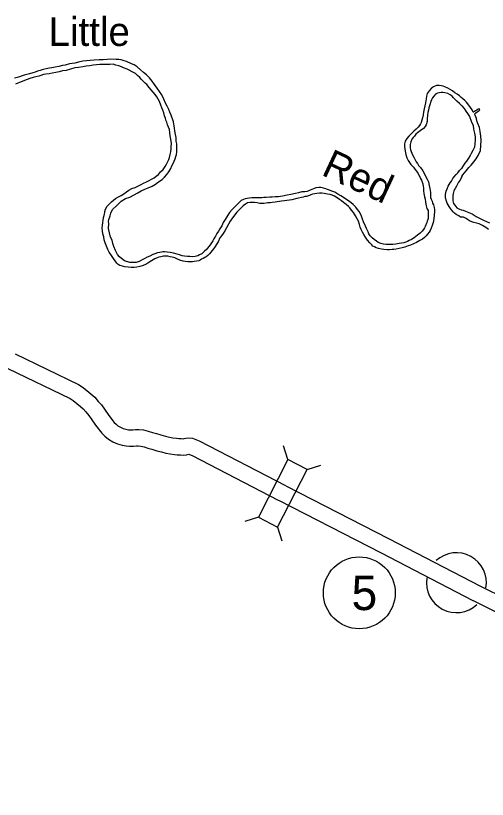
# Model space of a CAD drawing. Extents: x -939622 to -934222, y 1383701 to 1385301.
# Drawn here: x -936252.97 to -936226.99, y 1384484.41 to 1384527.58 of the extents above; entities that cross this region are included whole.
import ezdxf

# ---------------------------------------------------------------- set-up
doc = ezdxf.new("R2010")
doc.units = 0
for name, color, linetype in [('10', 7, 'Continuous'), ('20', 7, 'Continuous'), ('24', 7, 'Continuous'), ('27', 7, 'Continuous'), ('9', 7, 'Continuous')]:
    doc.layers.add(name, color=color, linetype=linetype)

msp = doc.modelspace()

# ---------------------------------------------------------------- linework, layer by layer
at = {"layer": '10'}
for points in [[(-936252.999, 1384508.951), (-936249.506, 1384507.269), (-936249.258, 1384507.091), (-936248.833, 1384506.745), (-936248.602, 1384506.559), (-936248.415, 1384506.327), (-936248.248, 1384506.134), (-936248.074, 1384505.91), (-936247.831, 1384505.554), (-936247.538, 1384505.171), (-936247.439, 1384505.071), (-936247.344, 1384504.991), (-936247.201, 1384504.908), (-936247.051, 1384504.842), (-936246.903, 1384504.798), (-936246.755, 1384504.773), (-936246.642, 1384504.76), (-936246.523, 1384504.76), (-936246.375, 1384504.775), (-936246.187, 1384504.781), (-936245.929, 1384504.757), (-936245.662, 1384504.692), (-936245.426, 1384504.622), (-936245.215, 1384504.556), (-936244.964, 1384504.483), (-936244.724, 1384504.423), (-936244.503, 1384504.367), (-936244.308, 1384504.332), (-936244.104, 1384504.302), (-936243.985, 1384504.289), (-936243.857, 1384504.28), (-936243.745, 1384504.278), (-936243.696, 1384504.281), (-936243.603, 1384504.306), (-936243.452, 1384504.328), (-936243.224, 1384504.309), (-936243.044, 1384504.237), (-936242.859, 1384504.158), (-936238.109, 1384501.699)], [(-936253.393, 1384508.142), (-936249.967, 1384506.492), (-936249.805, 1384506.376), (-936249.4, 1384506.047), (-936249.243, 1384505.919), (-936249.106, 1384505.75), (-936248.944, 1384505.562), (-936248.801, 1384505.379), (-936248.561, 1384505.027), (-936248.218, 1384504.579), (-936248.051, 1384504.41), (-936247.863, 1384504.252), (-936247.609, 1384504.105), (-936247.363, 1384503.996), (-936247.105, 1384503.919), (-936246.879, 1384503.882), (-936246.697, 1384503.861), (-936246.479, 1384503.859), (-936246.315, 1384503.877), (-936246.216, 1384503.879), (-936246.076, 1384503.866), (-936245.896, 1384503.823), (-936245.689, 1384503.761), (-936245.476, 1384503.695), (-936245.2, 1384503.614), (-936244.944, 1384503.55), (-936244.693, 1384503.487), (-936244.454, 1384503.444), (-936244.217, 1384503.408), (-936244.065, 1384503.393), (-936243.897, 1384503.38), (-936243.727, 1384503.378), (-936243.554, 1384503.387), (-936243.427, 1384503.421), (-936243.389, 1384503.406), (-936243.244, 1384503.344), (-936238.51, 1384500.893)], [(-936238.079, 1384501.683), (-936238.051, 1384501.669), (-936232.43, 1384498.782), (-936227.369, 1384496.159)], [(-936238.51, 1384500.893), (-936238.463, 1384500.869), (-936232.843, 1384497.983), (-936227.783, 1384495.36)], [(-936227.376, 1384496.163), (-936224.538, 1384494.76), (-936223.684, 1384494.328), (-936223.02, 1384493.996), (-936222.595, 1384493.77), (-936222.349, 1384493.615), (-936222.08, 1384493.419), (-936221.666, 1384493.158), (-936220.358, 1384492.094), (-936218.378, 1384490.502), (-936213.284, 1384486.337), (-936213.094, 1384486.189), (-936212.903, 1384486.058), (-936212.675, 1384485.887), (-936212.522, 1384485.768), (-936212.303, 1384485.621), (-936212.05, 1384485.431), (-936211.729, 1384485.156), (-936207.604, 1384481.815), (-936206.18, 1384483.579)], [(-936227.775, 1384495.356), (-936224.94, 1384493.955)]]:
    msp.add_lwpolyline(points, dxfattribs=at)
at = {"layer": '20'}
for p, q in [((-936237.971, 1384503.125), (-936238.214, 1384503.879)), ((-936236.914, 1384502.583), (-936236.16, 1384502.825)), ((-936239.599, 1384499.955), (-936240.353, 1384499.712)), ((-936238.543, 1384499.412), (-936238.3, 1384498.658))]:
    msp.add_line(p, q, dxfattribs=at)
msp.add_lwpolyline([(-936238.543, 1384499.412), (-936236.914, 1384502.583), (-936237.971, 1384503.125), (-936239.599, 1384499.955)], close=True, dxfattribs=at)
at = {"layer": '24'}
for start, end in [(349.992, 132.3676), (170.9285, 312.9546)]:
    msp.add_arc((-936228.694, 1384496.344), 1.65, start, end, dxfattribs=at)
at = {"layer": '27'}
msp.add_circle((-936234.043, 1384495.787), 1.98, dxfattribs=at)
at = {"layer": '9'}
for points in [[(-936246.977, 1384514.078), (-936247.145, 1384514.196), (-936247.256, 1384514.292), (-936247.356, 1384514.416), (-936247.473, 1384514.644), (-936247.564, 1384514.864), (-936247.616, 1384515.028), (-936247.658, 1384515.214), (-936247.737, 1384515.383), (-936247.795, 1384515.61), (-936247.856, 1384515.849), (-936247.842, 1384516.129), (-936247.846, 1384516.241), (-936247.834, 1384516.346), (-936247.806, 1384516.434), (-936247.767, 1384516.556), (-936247.723, 1384516.692), (-936247.687, 1384516.787), (-936247.609, 1384516.915), (-936247.416, 1384517.104), (-936247.27, 1384517.244), (-936247.162, 1384517.367), (-936246.914, 1384517.5), (-936246.688, 1384517.588), (-936246.442, 1384517.712), (-936246.27, 1384517.804), (-936246.064, 1384517.928), (-936245.862, 1384518.018), (-936245.666, 1384518.092), (-936245.449, 1384518.189), (-936245.257, 1384518.29), (-936245.092, 1384518.418), (-936244.907, 1384518.553), (-936244.775, 1384518.68), (-936244.647, 1384518.837), (-936244.534, 1384518.976), (-936244.428, 1384519.153), (-936244.363, 1384519.297), (-936244.301, 1384519.437), (-936244.244, 1384519.565), (-936244.187, 1384519.69), (-936244.146, 1384519.817), (-936244.11, 1384519.939), (-936244.093, 1384520.071), (-936244.09, 1384520.186), (-936244.086, 1384520.357), (-936244.091, 1384520.517), (-936244.125, 1384520.672), (-936244.133, 1384520.868), (-936244.171, 1384521.023), (-936244.207, 1384521.239), (-936244.214, 1384521.386), (-936244.242, 1384521.511), (-936244.266, 1384521.724), (-936244.408, 1384522.09), (-936244.473, 1384522.257), (-936244.54, 1384522.418), (-936244.627, 1384522.596), (-936244.706, 1384522.756), (-936244.802, 1384522.97), (-936244.926, 1384523.219), (-936245.04, 1384523.397), (-936245.177, 1384523.588), (-936245.315, 1384523.789), (-936245.449, 1384523.975), (-936245.593, 1384524.154), (-936245.756, 1384524.312), (-936245.919, 1384524.449), (-936246.089, 1384524.598), (-936246.273, 1384524.755), (-936246.448, 1384524.864), (-936246.594, 1384524.932), (-936246.864, 1384525.051), (-936246.998, 1384525.098), (-936247.149, 1384525.139), (-936247.288, 1384525.171), (-936247.438, 1384525.167), (-936247.724, 1384525.186), (-936247.925, 1384525.168), (-936248.144, 1384525.147), (-936248.372, 1384525.141), (-936248.648, 1384525.13), (-936248.864, 1384525.106), (-936249.058, 1384525.082), (-936249.274, 1384525.067), (-936249.507, 1384525.021), (-936249.707, 1384524.965), (-936250.003, 1384524.923), (-936250.233, 1384524.86), (-936250.385, 1384524.834), (-936250.585, 1384524.78), (-936250.782, 1384524.745), (-936250.979, 1384524.703), (-936251.108, 1384524.681), (-936251.278, 1384524.64), (-936251.445, 1384524.603), (-936251.609, 1384524.565), (-936251.758, 1384524.516), (-936251.895, 1384524.47), (-936252.026, 1384524.433), (-936252.211, 1384524.376)], [(-936247.969, 1384524.896), (-936248.161, 1384524.891), (-936248.338, 1384524.88), (-936248.506, 1384524.878), (-936248.703, 1384524.852), (-936248.883, 1384524.816), (-936249.077, 1384524.787), (-936249.265, 1384524.758), (-936249.511, 1384524.73), (-936249.705, 1384524.697), (-936250.182, 1384524.554), (-936250.386, 1384524.539), (-936250.565, 1384524.489), (-936250.753, 1384524.445), (-936250.959, 1384524.403), (-936251.123, 1384524.377), (-936251.297, 1384524.351), (-936251.434, 1384524.332), (-936251.586, 1384524.28), (-936251.696, 1384524.25), (-936251.852, 1384524.212), (-936252.007, 1384524.175), (-936252.182, 1384524.118), (-936252.328, 1384524.057), (-936252.474, 1384524.005), (-936252.61, 1384523.95), (-936252.747, 1384523.901), (-936252.851, 1384523.856), (-936252.982, 1384523.813)], [(-936246.288, 1384513.733), (-936246.447, 1384513.714), (-936246.606, 1384513.706), (-936246.765, 1384513.717), (-936246.947, 1384513.751), (-936247.092, 1384513.783), (-936247.222, 1384513.821), (-936247.32, 1384513.875), (-936247.391, 1384513.949), (-936247.487, 1384514.072), (-936247.584, 1384514.199), (-936247.697, 1384514.376), (-936247.81, 1384514.557), (-936247.887, 1384514.705), (-936247.961, 1384514.883), (-936248.035, 1384515.071), (-936248.085, 1384515.229), (-936248.119, 1384515.402), (-936248.163, 1384515.564), (-936248.192, 1384515.734), (-936248.202, 1384515.878), (-936248.185, 1384516.02), (-936248.166, 1384516.189), (-936248.151, 1384516.301), (-936248.125, 1384516.464), (-936248.101, 1384516.573), (-936248.08, 1384516.667), (-936248.061, 1384516.74), (-936248.047, 1384516.785), (-936248.024, 1384516.921), (-936247.924, 1384517.093), (-936247.815, 1384517.198), (-936247.693, 1384517.316), (-936247.587, 1384517.406), (-936247.467, 1384517.503), (-936247.307, 1384517.595), (-936247.153, 1384517.68), (-936246.955, 1384517.8), (-936246.861, 1384517.872), (-936246.732, 1384517.972), (-936246.563, 1384518.049), (-936246.381, 1384518.12), (-936246.203, 1384518.198), (-936246.058, 1384518.274), (-936245.925, 1384518.35), (-936245.762, 1384518.424), (-936245.623, 1384518.491), (-936245.478, 1384518.573), (-936245.348, 1384518.652), (-936245.227, 1384518.728), (-936245.107, 1384518.83), (-936244.987, 1384518.969), (-936244.841, 1384519.112), (-936244.731, 1384519.262), (-936244.651, 1384519.403), (-936244.606, 1384519.515), (-936244.529, 1384519.659), (-936244.493, 1384519.774), (-936244.456, 1384519.932), (-936244.415, 1384520.077), (-936244.404, 1384520.246), (-936244.396, 1384520.373), (-936244.391, 1384520.535), (-936244.425, 1384520.769), (-936244.457, 1384520.958), (-936244.474, 1384521.132), (-936244.5, 1384521.309), (-936244.552, 1384521.431), (-936244.598, 1384521.565), (-936244.647, 1384521.714), (-936244.692, 1384521.83), (-936244.722, 1384521.931), (-936244.765, 1384522.059), (-936244.805, 1384522.224), (-936244.858, 1384522.379), (-936244.915, 1384522.506), (-936244.974, 1384522.655), (-936245.051, 1384522.843), (-936245.121, 1384522.982), (-936245.188, 1384523.113), (-936245.291, 1384523.242), (-936245.39, 1384523.363), (-936245.505, 1384523.489), (-936245.611, 1384523.627), (-936245.744, 1384523.777), (-936245.831, 1384523.862), (-936245.936, 1384523.976), (-936246.047, 1384524.081), (-936246.134, 1384524.166), (-936246.248, 1384524.289), (-936246.362, 1384524.385), (-936246.545, 1384524.491), (-936246.71, 1384524.571), (-936246.819, 1384524.628), (-936247.023, 1384524.713), (-936247.138, 1384524.751), (-936247.29, 1384524.807), (-936247.448, 1384524.857), (-936247.602, 1384524.901), (-936247.788, 1384524.893), (-936247.969, 1384524.896)], [(-936252.211, 1384524.376), (-936252.357, 1384524.336), (-936252.491, 1384524.293), (-936252.616, 1384524.257), (-936252.756, 1384524.211), (-936252.89, 1384524.171), (-936253.039, 1384524.127)], [(-936228.531, 1384523.154), (-936228.655, 1384523.249), (-936228.783, 1384523.335), (-936228.915, 1384523.44), (-936229.034, 1384523.512), (-936229.172, 1384523.583), (-936229.333, 1384523.651), (-936229.421, 1384523.687), (-936229.524, 1384523.717), (-936229.647, 1384523.729), (-936229.788, 1384523.722), (-936229.958, 1384523.66), (-936230.064, 1384523.576), (-936230.198, 1384523.44), (-936230.308, 1384523.283), (-936230.349, 1384523.147), (-936230.36, 1384522.99), (-936230.405, 1384522.775), (-936230.442, 1384522.611), (-936230.471, 1384522.454), (-936230.499, 1384522.27), (-936230.527, 1384522.118), (-936230.565, 1384521.955), (-936230.597, 1384521.816), (-936230.632, 1384521.688), (-936230.666, 1384521.615), (-936230.721, 1384521.529), (-936230.805, 1384521.428), (-936230.902, 1384521.332), (-936231.034, 1384521.214), (-936231.192, 1384521.074), (-936231.306, 1384520.947), (-936231.419, 1384520.818), (-936231.508, 1384520.668), (-936231.549, 1384520.513), (-936231.554, 1384520.38), (-936231.538, 1384520.237), (-936231.522, 1384520.111), (-936231.487, 1384519.925), (-936231.428, 1384519.743), (-936231.355, 1384519.604), (-936231.286, 1384519.491), (-936231.204, 1384519.379), (-936231.062, 1384519.239), (-936230.981, 1384519.127), (-936230.897, 1384519.018), (-936230.815, 1384518.9), (-936230.752, 1384518.775), (-936230.669, 1384518.612), (-936230.625, 1384518.523), (-936230.593, 1384518.458), (-936230.541, 1384518.309), (-936230.522, 1384518.195), (-936230.516, 1384518.084), (-936230.506, 1384517.925), (-936230.484, 1384517.781), (-936230.449, 1384517.604), (-936230.424, 1384517.473), (-936230.393, 1384517.332), (-936230.371, 1384517.194), (-936230.353, 1384517.096), (-936230.322, 1384516.958), (-936230.247, 1384516.846), (-936230.259, 1384516.719), (-936230.249, 1384516.608), (-936230.25, 1384516.515), (-936230.259, 1384516.412), (-936230.269, 1384516.358), (-936230.297, 1384516.252), (-936230.316, 1384516.182), (-936230.415, 1384515.972), (-936230.451, 1384515.886), (-936230.503, 1384515.795), (-936230.584, 1384515.699), (-936230.696, 1384515.603), (-936230.834, 1384515.481), (-936230.928, 1384515.413), (-936231.016, 1384515.344), (-936231.161, 1384515.256), (-936231.297, 1384515.185), (-936231.389, 1384515.144), (-936231.475, 1384515.108), (-936231.585, 1384515.072), (-936231.719, 1384515.038), (-936231.842, 1384515.02), (-936232.022, 1384514.994), (-936232.201, 1384514.976), (-936232.315, 1384514.973), (-936232.429, 1384514.967), (-936232.565, 1384514.972), (-936232.703, 1384514.983), (-936232.861, 1384515.024), (-936233.006, 1384515.083), (-936233.095, 1384515.15), (-936233.224, 1384515.248), (-936233.329, 1384515.345), (-936233.437, 1384515.459), (-936233.509, 1384515.562), (-936233.561, 1384515.675), (-936233.647, 1384515.847), (-936233.704, 1384515.978)], [(-936228.529, 1384522.744), (-936228.665, 1384522.863), (-936228.772, 1384522.953), (-936228.853, 1384523.05), (-936228.934, 1384523.138), (-936229.032, 1384523.22), (-936229.172, 1384523.288), (-936229.324, 1384523.323), (-936229.435, 1384523.338), (-936229.543, 1384523.338), (-936229.651, 1384523.329), (-936229.744, 1384523.302), (-936229.841, 1384523.248), (-936229.938, 1384523.149), (-936230.019, 1384523.054), (-936230.073, 1384522.95), (-936230.1, 1384522.85), (-936230.164, 1384522.658), (-936230.205, 1384522.504), (-936230.234, 1384522.37), (-936230.264, 1384522.246), (-936230.293, 1384522.101), (-936230.305, 1384521.887), (-936230.313, 1384521.751), (-936230.362, 1384521.564), (-936230.413, 1384521.469), (-936230.515, 1384521.358), (-936230.692, 1384521.229), (-936230.845, 1384521.117), (-936230.93, 1384521.048), (-936231.008, 1384520.944), (-936231.084, 1384520.863), (-936231.141, 1384520.771), (-936231.204, 1384520.637), (-936231.238, 1384520.483), (-936231.239, 1384520.299), (-936231.215, 1384520.179), (-936231.153, 1384520.007), (-936231.114, 1384519.905), (-936231.038, 1384519.775), (-936230.968, 1384519.639), (-936230.917, 1384519.535), (-936230.845, 1384519.429), (-936230.782, 1384519.328), (-936230.68, 1384519.208), (-936230.537, 1384519.031), (-936230.441, 1384518.835), (-936230.374, 1384518.699), (-936230.304, 1384518.565), (-936230.24, 1384518.423), (-936230.202, 1384518.231), (-936230.155, 1384518.061), (-936230.137, 1384517.95), (-936230.125, 1384517.833), (-936230.119, 1384517.752), (-936230.126, 1384517.668), (-936230.117, 1384517.563), (-936230.093, 1384517.47), (-936230.039, 1384517.351), (-936230.003, 1384517.256), (-936229.958, 1384517.155), (-936229.912, 1384517.015), (-936229.903, 1384516.895), (-936229.897, 1384516.796), (-936229.943, 1384516.388), (-936229.979, 1384516.18), (-936230.023, 1384516.028), (-936230.076, 1384515.873), (-936230.132, 1384515.748), (-936230.195, 1384515.647), (-936230.28, 1384515.539), (-936230.352, 1384515.45), (-936230.455, 1384515.363), (-936230.569, 1384515.269), (-936230.714, 1384515.193), (-936230.901, 1384515.082), (-936231.061, 1384515.006), (-936231.221, 1384514.938), (-936231.349, 1384514.892), (-936231.527, 1384514.824), (-936231.685, 1384514.783), (-936231.84, 1384514.749), (-936232.005, 1384514.723), (-936232.139, 1384514.698), (-936232.238, 1384514.693), (-936232.385, 1384514.679), (-936232.517, 1384514.679), (-936232.692, 1384514.692), (-936232.828, 1384514.712), (-936232.979, 1384514.753), (-936233.106, 1384514.797), (-936233.213, 1384514.84), (-936233.292, 1384514.888), (-936233.36, 1384514.962), (-936233.465, 1384515.058), (-936233.596, 1384515.217), (-936233.697, 1384515.376), (-936233.791, 1384515.527), (-936233.873, 1384515.654), (-936233.942, 1384515.791), (-936233.989, 1384515.937)], [(-936228.39, 1384518.719), (-936228.343, 1384518.808), (-936228.251, 1384518.914), (-936228.163, 1384519.032), (-936228.014, 1384519.207), (-936227.891, 1384519.35), (-936227.739, 1384519.519), (-936227.605, 1384519.69), (-936227.489, 1384519.872), (-936227.372, 1384520.157), (-936227.347, 1384520.417), (-936227.335, 1384520.7), (-936227.345, 1384520.94), (-936227.389, 1384521.206), (-936227.427, 1384521.409), (-936227.506, 1384521.637), (-936227.563, 1384521.785), (-936227.59, 1384521.908), (-936227.666, 1384522.088), (-936227.68, 1384522.136), (-936227.676, 1384522.169), (-936227.63, 1384522.225), (-936227.548, 1384522.279), (-936227.499, 1384522.318), (-936227.443, 1384522.359), (-936227.411, 1384522.387), (-936227.416, 1384522.435), (-936227.441, 1384522.452), (-936227.497, 1384522.432), (-936227.579, 1384522.377), (-936227.637, 1384522.33), (-936227.693, 1384522.298), (-936227.746, 1384522.262), (-936227.764, 1384522.265), (-936227.835, 1384522.388), (-936227.912, 1384522.517), (-936228.065, 1384522.73), (-936228.147, 1384522.82), (-936228.238, 1384522.898), (-936228.335, 1384522.99), (-936228.425, 1384523.074), (-936228.531, 1384523.154)], [(-936228.529, 1384522.744), (-936228.396, 1384522.602), (-936228.276, 1384522.457), (-936228.174, 1384522.317), (-936228.082, 1384522.185), (-936227.979, 1384522.024), (-936227.878, 1384521.772), (-936227.775, 1384521.536), (-936227.745, 1384521.318), (-936227.7, 1384521.1), (-936227.668, 1384520.906), (-936227.67, 1384520.743), (-936227.678, 1384520.517), (-936227.704, 1384520.333), (-936227.793, 1384520.158), (-936227.882, 1384519.991), (-936227.943, 1384519.878), (-936228.024, 1384519.73), (-936228.14, 1384519.569), (-936228.222, 1384519.448), (-936228.299, 1384519.336), (-936228.358, 1384519.247), (-936228.414, 1384519.157)], [(-936228.308, 1384516.481), (-936228.462, 1384516.487), (-936228.566, 1384516.55), (-936228.7, 1384516.622), (-936228.801, 1384516.697), (-936228.878, 1384516.776), (-936228.957, 1384516.885), (-936229.019, 1384516.965), (-936229.097, 1384517.059), (-936229.156, 1384517.151), (-936229.201, 1384517.252), (-936229.246, 1384517.356), (-936229.296, 1384517.535), (-936229.296, 1384517.73), (-936229.253, 1384517.906), (-936229.199, 1384518.046), (-936229.149, 1384518.177), (-936229.031, 1384518.37), (-936228.974, 1384518.459), (-936228.894, 1384518.602), (-936228.845, 1384518.682), (-936228.705, 1384518.827), (-936228.608, 1384518.926), (-936228.516, 1384519.049), (-936228.414, 1384519.157)], [(-936228.39, 1384518.719), (-936228.488, 1384518.511), (-936228.579, 1384518.41), (-936228.642, 1384518.302), (-936228.696, 1384518.184), (-936228.77, 1384518.055), (-936228.829, 1384517.921), (-936228.871, 1384517.79), (-936228.885, 1384517.658), (-936228.895, 1384517.489), (-936228.895, 1384517.372), (-936228.846, 1384517.229), (-936228.789, 1384517.131), (-936228.73, 1384517.063), (-936228.665, 1384516.999), (-936228.595, 1384516.956), (-936228.519, 1384516.916), (-936228.434, 1384516.885), (-936228.394, 1384516.874), (-936228.33, 1384516.859)], [(-936233.704, 1384515.978), (-936233.807, 1384516.225), (-936233.863, 1384516.368), (-936233.924, 1384516.528), (-936233.982, 1384516.665), (-936234.052, 1384516.793), (-936234.136, 1384516.908), (-936234.242, 1384517.037), (-936234.378, 1384517.169), (-936234.492, 1384517.274), (-936234.645, 1384517.384), (-936234.78, 1384517.473), (-936234.92, 1384517.562), (-936235.055, 1384517.652), (-936235.223, 1384517.752), (-936235.388, 1384517.847), (-936235.552, 1384517.912), (-936235.683, 1384517.965), (-936235.795, 1384518.01), (-936235.877, 1384518.044), (-936236.008, 1384518.085), (-936236.152, 1384518.111), (-936236.279, 1384518.12), (-936236.437, 1384518.094), (-936236.562, 1384518.046), (-936236.74, 1384517.959), (-936236.919, 1384517.9), (-936237.05, 1384517.866), (-936237.203, 1384517.868), (-936237.385, 1384517.821), (-936237.564, 1384517.774), (-936237.806, 1384517.725), (-936238.021, 1384517.691), (-936238.281, 1384517.639), (-936238.496, 1384517.6), (-936238.673, 1384517.592), (-936238.838, 1384517.584), (-936238.97, 1384517.577), (-936239.165, 1384517.566), (-936239.294, 1384517.556), (-936239.411, 1384517.55), (-936239.582, 1384517.551), (-936239.705, 1384517.545), (-936239.825, 1384517.541), (-936239.964, 1384517.54), (-936240.104, 1384517.53), (-936240.224, 1384517.509), (-936240.328, 1384517.485), (-936240.427, 1384517.455), (-936240.545, 1384517.392), (-936240.666, 1384517.295), (-936240.884, 1384517.063), (-936241.048, 1384516.905), (-936241.182, 1384516.742), (-936241.286, 1384516.597), (-936241.435, 1384516.346), (-936241.533, 1384516.181), (-936241.618, 1384516.01), (-936241.718, 1384515.845), (-936241.799, 1384515.71), (-936241.882, 1384515.576), (-936241.962, 1384515.432), (-936242.045, 1384515.282), (-936242.111, 1384515.178), (-936242.189, 1384515.061), (-936242.255, 1384514.963), (-936242.328, 1384514.865), (-936242.403, 1384514.766), (-936242.458, 1384514.699), (-936242.56, 1384514.597), (-936242.643, 1384514.525), (-936242.716, 1384514.46), (-936242.849, 1384514.396), (-936242.941, 1384514.351), (-936243.084, 1384514.305), (-936243.204, 1384514.302), (-936243.367, 1384514.312), (-936243.511, 1384514.311), (-936243.662, 1384514.334), (-936243.794, 1384514.354), (-936243.943, 1384514.398), (-936244.073, 1384514.442), (-936244.273, 1384514.488), (-936244.466, 1384514.525), (-936244.629, 1384514.55), (-936244.774, 1384514.567), (-936244.861, 1384514.568), (-936244.939, 1384514.559), (-936245.031, 1384514.533), (-936245.156, 1384514.505), (-936245.299, 1384514.462), (-936245.418, 1384514.417), (-936245.575, 1384514.337), (-936245.73, 1384514.275), (-936245.86, 1384514.208), (-936246.002, 1384514.12), (-936246.164, 1384514.028), (-936246.331, 1384513.988), (-936246.511, 1384513.979), (-936246.686, 1384513.99), (-936246.977, 1384514.078)], [(-936233.989, 1384515.937), (-936234.026, 1384516.08), (-936234.085, 1384516.256), (-936234.155, 1384516.393), (-936234.243, 1384516.553), (-936234.359, 1384516.73), (-936234.465, 1384516.862), (-936234.571, 1384516.986), (-936234.639, 1384517.071), (-936234.771, 1384517.178), (-936234.913, 1384517.292), (-936235.02, 1384517.37), (-936235.13, 1384517.445), (-936235.266, 1384517.55), (-936235.409, 1384517.627), (-936235.528, 1384517.693), (-936235.655, 1384517.731), (-936235.8, 1384517.751), (-936235.972, 1384517.779), (-936236.102, 1384517.8), (-936236.24, 1384517.799), (-936236.384, 1384517.783), (-936236.491, 1384517.771), (-936236.614, 1384517.752), (-936236.706, 1384517.711), (-936236.78, 1384517.675), (-936236.89, 1384517.63), (-936236.959, 1384517.622), (-936237.043, 1384517.611), (-936237.126, 1384517.581), (-936237.478, 1384517.499), (-936237.753, 1384517.44), (-936237.893, 1384517.412), (-936238.034, 1384517.393), (-936238.169, 1384517.38), (-936238.321, 1384517.364), (-936238.432, 1384517.34), (-936238.566, 1384517.318), (-936238.68, 1384517.297), (-936238.848, 1384517.283), (-936238.956, 1384517.274), (-936239.073, 1384517.262), (-936239.174, 1384517.25), (-936239.297, 1384517.24), (-936239.408, 1384517.237), (-936239.523, 1384517.24), (-936239.658, 1384517.26), (-936239.812, 1384517.286), (-936239.933, 1384517.291), (-936240.053, 1384517.288), (-936240.193, 1384517.26), (-936240.314, 1384517.193), (-936240.435, 1384517.112), (-936240.526, 1384517.016), (-936240.788, 1384516.75), (-936241.02, 1384516.442), (-936241.159, 1384516.255), (-936241.347, 1384515.898), (-936241.445, 1384515.729), (-936241.543, 1384515.582), (-936241.626, 1384515.456), (-936241.716, 1384515.346), (-936241.821, 1384515.129), (-936241.89, 1384515.013), (-936242.011, 1384514.811), (-936242.063, 1384514.734), (-936242.141, 1384514.635), (-936242.217, 1384514.546), (-936242.301, 1384514.456), (-936242.386, 1384514.373), (-936242.468, 1384514.301), (-936242.542, 1384514.251), (-936242.64, 1384514.206), (-936242.728, 1384514.159), (-936242.808, 1384514.117), (-936242.885, 1384514.082), (-936242.999, 1384514.064), (-936243.128, 1384514.045), (-936243.229, 1384514.024), (-936243.352, 1384514.018), (-936243.491, 1384514.02), (-936243.629, 1384514.034), (-936243.747, 1384514.061), (-936243.929, 1384514.116), (-936244.059, 1384514.169), (-936244.208, 1384514.231), (-936244.342, 1384514.269), (-936244.454, 1384514.302), (-936244.584, 1384514.335), (-936244.716, 1384514.331), (-936244.821, 1384514.322), (-936244.97, 1384514.297), (-936245.081, 1384514.273), (-936245.179, 1384514.24), (-936245.3, 1384514.179), (-936245.582, 1384514.027), (-936245.746, 1384513.905), (-936245.856, 1384513.848), (-936245.999, 1384513.798), (-936246.133, 1384513.761), (-936246.288, 1384513.733)], [(-936228.33, 1384516.859), (-936228.199, 1384516.811), (-936228.004, 1384516.734), (-936227.829, 1384516.657), (-936227.598, 1384516.522), (-936227.386, 1384516.408), (-936227.202, 1384516.316), (-936227.043, 1384516.238), (-936226.874, 1384516.161)], [(-936226.928, 1384515.804), (-936227.08, 1384515.912), (-936227.25, 1384516.022), (-936227.434, 1384516.108), (-936227.58, 1384516.147), (-936227.731, 1384516.186), (-936227.841, 1384516.221), (-936227.97, 1384516.285), (-936228.09, 1384516.352), (-936228.164, 1384516.397), (-936228.228, 1384516.433), (-936228.308, 1384516.481)]]:
    msp.add_lwpolyline(points, dxfattribs=at)

# ---------------------------------------------------------------- texts
at = {"layer": '27'}
msp.add_text('5', height=1.901, dxfattribs=at).set_placement((-936234.469, 1384494.837))
at = {"layer": '9'}
msp.add_text('Little', height=1.584, dxfattribs=at).set_placement((-936251.152, 1384525.909))
msp.add_text('Red', height=1.584, rotation=335, dxfattribs=at).set_placement((-936236.193, 1384518.833))

doc.saveas('drawing.dxf')
